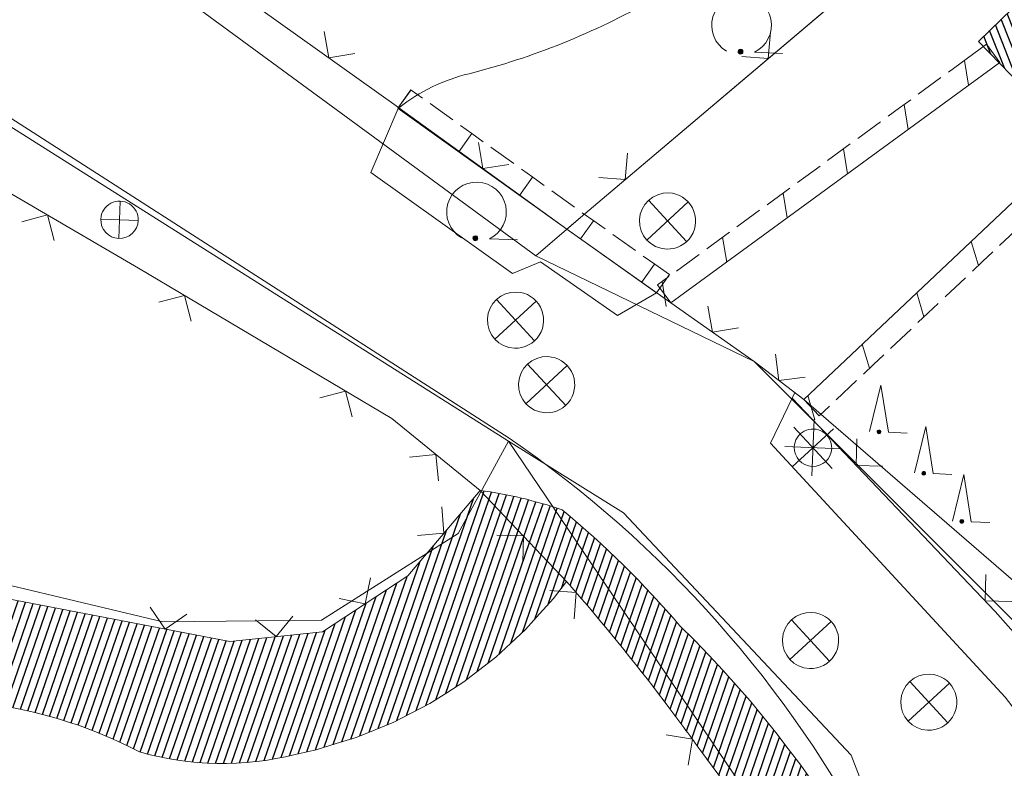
# Model space of a CAD drawing. Header units: metres. Extents: x 345144 to 348639, y 5629211 to 5635235.
# Tile 781 of 1056: x 346666 to 346693, y 5630698 to 5630718. Entities that reach past the tile are written whole.
import ezdxf

# ---------------------------------------------------------------- set-up
doc = ezdxf.new("R2010")
doc.units = ezdxf.units.M
doc.header["$MEASUREMENT"] = 0
for name, color, linetype in [('028 Geländeform', 7, 'Continuous'), ('065-066 Ver_Entsorgung', 7, 'Continuous'), ('081-083 Topographie', 7, 'Continuous'), ('AX Flurstück', 7, 'Continuous'), ('AX Gebäude', 7, 'Continuous'), ('Definitionslinie', 7, 'Continuous')]:
    doc.layers.add(name, color=color, linetype=linetype)
pattern_1 = [(250.9552151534, (0, 0), (0.1890527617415, -0.065261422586), [])]

# ---------------------------------------------------------------- blocks, each defined once
blk = doc.blocks.new('alk_3504_nrw')
at = {"color": 134, "lineweight": 5, "true_color": 0x00b2b2, "flags": 128}
for points in [[(-0.729333, -0.684), (-0.707333, -0.707333), (0.707333, 0.707333)], [(-0.707333, 0.707333), (0.707333, -0.707333)]]:
    blk.add_lwpolyline(points, dxfattribs=at)
at = {"color": 134, "lineweight": 5, "true_color": 0x00b2b2}
for start, end in [(90, -90), (-90, 90)]:
    blk.add_arc((0, 0), 1, start, end, dxfattribs=at)
blk = doc.blocks.new('alk_3456_nrw')
at = {"color": 134, "lineweight": 5, "true_color": 0x00b2b2, "flags": 128}
for points in [[(0, 1), (0, -1)], [(-1, 0), (1, 0)]]:
    blk.add_lwpolyline(points, dxfattribs=at)
at = {"color": 134, "lineweight": 5, "true_color": 0x00b2b2}
for start, end in [(0, 180), (180, 0)]:
    blk.add_arc((0, 0), 1, start, end, dxfattribs=at)
blk = doc.blocks.new('alk_5742_nrw')
at = {"color": 134, "lineweight": 5, "true_color": 0x00b2b2, "flags": 128}
for points in [[(0.707333, -0.707333), (-0.707333, 0.707333)], [(-0.707333, -0.707333), (0.707333, 0.707333)], [(0, -1), (0, 1)], [(1, 0), (-1, 0)]]:
    blk.add_lwpolyline(points, dxfattribs=at)
at = {"color": 134, "lineweight": 5, "true_color": 0x00b2b2}
for start, end in [(0, 180), (180, 0)]:
    blk.add_arc((0, 0), 0.666667, start, end, dxfattribs=at)
blk = doc.blocks.new('alk_7100_nrwx2')
at = {"true_color": 0x2e2e2e}
h = blk.add_hatch(color=250, dxfattribs=at)
edge = h.paths.add_edge_path(flags=0)
edge.add_arc((0.024073, -0.597267), 0.057254, 180, 360, ccw=False)
edge.add_arc((0.024073, -0.597267), 0.057255, 0, 180, ccw=False)
at = {"color": 250, "lineweight": 5, "true_color": 0x2e2e2e, "flags": 128}
blk.add_lwpolyline([(0.349382, -0.597267), (1, -0.597267)], dxfattribs=at)
at = {"color": 250, "lineweight": 5, "true_color": 0x2e2e2e}
for centre, radius, start, end in [((0.024073, 0.012362), 0.690995, -61.9148169, -118.0851831), ((0.024073, -0.597267), 0.057255, 0, 180), ((0.024073, -0.597267), 0.057254, 180, 0)]:
    blk.add_arc(centre, radius, start, end, dxfattribs=at)
blk = doc.blocks.new('alk_7200_nrwx2')
at = {"true_color": 0x2e2e2e}
h = blk.add_hatch(color=250, dxfattribs=at)
edge = h.paths.add_edge_path(flags=0)
edge.add_arc((-0.020544, -0.388118), 0.055525, 180, 360, ccw=False)
edge.add_arc((-0.020544, -0.388118), 0.055525, 0, 180, ccw=False)
at = {"color": 250, "lineweight": 5, "true_color": 0x2e2e2e, "flags": 128}
blk.add_lwpolyline([(-0.298168, -0.388118), (-0.020544, 1), (0.257079, -0.388118), (0.812326, -0.388118)], dxfattribs=at)
blk.add_lwpolyline([(-0.298168, -0.388118), (-0.020544, 1), (0.257079, -0.388118), (0.812326, -0.388118)], dxfattribs=at)
at = {"color": 250, "lineweight": 5, "true_color": 0x2e2e2e}
for start, end in [(0, 180), (180, 0)]:
    blk.add_arc((-0.020544, -0.388118), 0.055525, start, end, dxfattribs=at)

msp = doc.modelspace()

# ---------------------------------------------------------------- hatches: boundary and pattern name
at = {"layer": '028 Geländeform', "true_color": 0xb27500}
h = msp.add_hatch(dxfattribs=at)
h.set_pattern_fill('_USER', color=44, scale=0.2, angle=250.9552152, style=0, pattern_type=0)
h.set_pattern_definition(pattern_1)
edge = h.paths.add_edge_path(flags=0)
edge.add_line((346639.107, 5630688.596), (346638.123, 5630689.679))
edge.add_line((346638.123, 5630689.679), (346638.123, 5630689.679))
edge.add_line((346638.123, 5630689.679), (346636.878, 5630691.006))
edge.add_line((346636.878, 5630691.006), (346636.878, 5630691.006))
edge.add_line((346636.878, 5630691.006), (346647.834, 5630698.037))
edge.add_arc((346646.526, 5630708.182), 10.228973, 277.3466449, 277.4932272)
edge.add_arc((346646.526, 5630708.182), 10.229356, 277.4932272, 277.6857)
edge.add_arc((346646.526, 5630708.182), 10.22889, 277.6857, 277.928893)
edge.add_arc((346646.526, 5630708.182), 10.228787, 277.928893, 278.115843)
edge.add_arc((346646.526, 5630708.182), 10.228441, 278.115843, 278.4953112)
edge.add_arc((346646.526, 5630708.182), 10.228225, 278.4953112, 278.8637094)
edge.add_arc((346646.526, 5630708.182), 10.228148, 278.8637094, 279.0727991)
edge.add_arc((346646.526, 5630708.182), 10.228977, 279.0727991, 279.6124265)
edge.add_arc((346646.526, 5630708.182), 10.228611, 279.6124265, 279.7883076)
edge.add_arc((346646.526, 5630708.182), 10.228906, 279.7883076, 280.3113593)
edge.add_arc((346646.526, 5630708.182), 10.229206, 280.3113593, 280.4827053)
edge.add_arc((346646.526, 5630708.182), 10.228719, 280.4827053, 280.6079562)
edge.add_arc((346646.526, 5630708.182), 10.228812, 280.6079562, 280.7793193)
edge.add_arc((346646.526, 5630708.182), 10.228483, 280.7793193, 280.9902527)
edge.add_arc((346646.526, 5630708.182), 10.228596, 280.9902527, 281.1561305)
edge.add_arc((346646.526, 5630708.182), 10.228278, 281.1561305, 281.24182)
edge.add_arc((346646.526, 5630708.182), 10.228248, 281.24182, 281.4022174)
edge.add_arc((346646.526, 5630708.182), 10.227862, 281.4022174, 281.4637227)
edge.add_arc((346646.526, 5630708.182), 10.229062, 281.4637227, 281.4922835)
edge.add_arc((346646.526, 5630708.182), 10.229077, 281.4922835, 281.5724782)
edge.add_arc((346646.526, 5630708.182), 10.228937, 281.5724782, 281.7328732)
edge.add_arc((346646.526, 5630708.182), 10.228716, 281.7328732, 281.8185558)
edge.add_arc((346646.526, 5630708.182), 10.22884, 281.8185558, 281.9042361)
edge.add_arc((346646.526, 5630708.182), 10.228987, 281.9042361, 282.1338802)
edge.add_arc((346646.526, 5630708.182), 10.228514, 282.1338802, 282.2305056)
edge.add_arc((346646.526, 5630708.182), 10.229169, 282.2305056, 282.374485)
edge.add_arc((346646.526, 5630708.182), 10.228634, 282.374485, 282.4668329)
edge.add_line((346648.734, 5630698.195), (346648.9495, 5630698.24175))
edge.add_line((346648.9495, 5630698.24175), (346649.161766, 5630698.297594))
edge.add_line((346649.161766, 5630698.297594), (346649.374031, 5630698.353438))
edge.add_line((346649.374031, 5630698.353438), (346649.583063, 5630698.418375))
edge.add_line((346649.583063, 5630698.418375), (346649.792094, 5630698.483313))
edge.add_line((346649.792094, 5630698.483313), (346649.997891, 5630698.557344))
edge.add_line((346649.997891, 5630698.557344), (346650.203688, 5630698.631375))
edge.add_line((346650.203688, 5630698.631375), (346650.40625, 5630698.7145))
edge.add_line((346650.40625, 5630698.7145), (346650.608813, 5630698.797625))
edge.add_line((346650.608813, 5630698.797625), (346650.808141, 5630698.889844))
edge.add_line((346650.808141, 5630698.889844), (346651.007469, 5630698.982063))
edge.add_line((346651.007469, 5630698.982063), (346651.203562, 5630699.083375))
edge.add_line((346651.203562, 5630699.083375), (346651.399656, 5630699.184688))
edge.add_line((346651.399656, 5630699.184688), (346651.592516, 5630699.295094))
edge.add_line((346651.592516, 5630699.295094), (346651.785375, 5630699.4055))
edge.add_line((346651.785375, 5630699.4055), (346651.975, 5630699.525))
edge.add_arc((346682.38, 5630646.605), 61.0327, 119.82429392, 119.87936998, ccw=False)
edge.add_arc((346682.38, 5630646.605), 61.032466, 119.75070333, 119.82429392, ccw=False)
edge.add_arc((346682.38, 5630646.605), 61.032532, 119.65859938, 119.75070333, ccw=False)
edge.add_arc((346682.38, 5630646.605), 61.032973, 119.58501002, 119.65859938, ccw=False)
edge.add_arc((346682.38, 5630646.605), 61.033265, 119.44294984, 119.58501002, ccw=False)
edge.add_arc((346682.38, 5630646.605), 61.032635, 119.3097342, 119.44294984, ccw=False)
edge.add_arc((346682.38, 5630646.605), 61.031935, 115.17149396, 119.3097342, ccw=False)
edge.add_line((346656.421, 5630701.842), (346658.409, 5630702.749))
edge.add_line((346658.409, 5630702.749), (346658.409, 5630702.749))
edge.add_line((346658.409, 5630702.749), (346663.529, 5630702.974))
edge.add_line((346663.529, 5630702.974), (346663.529, 5630702.974))
edge.add_line((346663.529, 5630702.974), (346671.901, 5630701.359))
edge.add_line((346671.901, 5630701.359), (346671.901, 5630701.359))
edge.add_line((346671.901, 5630701.359), (346674.379, 5630701.624))
edge.add_line((346674.379, 5630701.624), (346674.379, 5630701.624))
edge.add_line((346674.379, 5630701.624), (346676.65, 5630703.114))
edge.add_line((346676.65, 5630703.114), (346676.65, 5630703.114))
edge.add_line((346676.65, 5630703.114), (346678.581, 5630705.395))
edge.add_line((346678.581, 5630705.395), (346678.581, 5630705.395))
edge.add_line((346678.581, 5630705.395), (346680.893, 5630702.965))
edge.add_line((346680.893, 5630702.965), (346680.893, 5630702.965))
edge.add_line((346680.893, 5630702.965), (346680.54575, 5630702.511))
edge.add_line((346680.54575, 5630702.511), (346680.172125, 5630702.098328))
edge.add_line((346680.172125, 5630702.098328), (346679.7985, 5630701.685656))
edge.add_line((346679.7985, 5630701.685656), (346679.3985, 5630701.314313))
edge.add_line((346679.3985, 5630701.314313), (346678.9985, 5630700.942969))
edge.add_line((346678.9985, 5630700.942969), (346678.572125, 5630700.612953))
edge.add_line((346678.572125, 5630700.612953), (346678.14575, 5630700.282938))
edge.add_line((346678.14575, 5630700.282938), (346677.693, 5630699.99425))
edge.add_line((346677.693, 5630699.99425), (346677.24025, 5630699.705563))
edge.add_line((346677.24025, 5630699.705563), (346676.761125, 5630699.458203))
edge.add_line((346676.761125, 5630699.458203), (346676.282, 5630699.210844))
edge.add_line((346676.282, 5630699.210844), (346675.7765, 5630699.004813))
edge.add_line((346675.7765, 5630699.004813), (346675.271, 5630698.798781))
edge.add_line((346675.271, 5630698.798781), (346674.739125, 5630698.634078))
edge.add_line((346674.739125, 5630698.634078), (346674.20725, 5630698.469375))
edge.add_line((346674.20725, 5630698.469375), (346673.649, 5630698.346))
edge.add_line((346673.649, 5630698.346), (346673.649, 5630698.346))
edge.add_line((346673.649, 5630698.346), (346673.3865, 5630698.281375))
edge.add_line((346673.3865, 5630698.281375), (346673.124297, 5630698.234094))
edge.add_line((346673.124297, 5630698.234094), (346672.862094, 5630698.186813))
edge.add_line((346672.862094, 5630698.186813), (346672.600188, 5630698.156875))
edge.add_line((346672.600188, 5630698.156875), (346672.338281, 5630698.126937))
edge.add_line((346672.338281, 5630698.126937), (346672.076672, 5630698.114344))
edge.add_line((346672.076672, 5630698.114344), (346671.815063, 5630698.10175))
edge.add_line((346671.815063, 5630698.10175), (346671.55375, 5630698.1065))
edge.add_line((346671.55375, 5630698.1065), (346671.292438, 5630698.11125))
edge.add_line((346671.292438, 5630698.11125), (346671.031422, 5630698.133344))
edge.add_line((346671.031422, 5630698.133344), (346670.770406, 5630698.155438))
edge.add_line((346670.770406, 5630698.155438), (346670.509687, 5630698.194875))
edge.add_line((346670.509687, 5630698.194875), (346670.248969, 5630698.234313))
edge.add_line((346670.248969, 5630698.234313), (346669.988547, 5630698.291094))
edge.add_line((346669.988547, 5630698.291094), (346669.728125, 5630698.347875))
edge.add_line((346669.728125, 5630698.347875), (346669.468, 5630698.422))
edge.add_line((346669.468, 5630698.422), (346669.468, 5630698.422))
edge.add_line((346669.468, 5630698.422), (346669.243625, 5630698.538875))
edge.add_line((346669.243625, 5630698.538875), (346669.016031, 5630698.645984))
edge.add_line((346669.016031, 5630698.645984), (346668.788438, 5630698.753094))
edge.add_line((346668.788438, 5630698.753094), (346668.557625, 5630698.850438))
edge.add_line((346668.557625, 5630698.850438), (346668.326813, 5630698.947781))
edge.add_line((346668.326813, 5630698.947781), (346668.092781, 5630699.035359))
edge.add_line((346668.092781, 5630699.035359), (346667.85875, 5630699.122938))
edge.add_line((346667.85875, 5630699.122938), (346667.6215, 5630699.20075))
edge.add_line((346667.6215, 5630699.20075), (346667.38425, 5630699.278562))
edge.add_line((346667.38425, 5630699.278562), (346667.143781, 5630699.346609))
edge.add_line((346667.143781, 5630699.346609), (346666.903313, 5630699.414656))
edge.add_line((346666.903313, 5630699.414656), (346666.659625, 5630699.472938))
edge.add_line((346666.659625, 5630699.472938), (346666.415937, 5630699.531219))
edge.add_line((346666.415937, 5630699.531219), (346666.169031, 5630699.579734))
edge.add_line((346666.169031, 5630699.579734), (346665.922125, 5630699.62825))
edge.add_line((346665.922125, 5630699.62825), (346665.672, 5630699.667))
edge.add_line((346665.672, 5630699.667), (346665.672, 5630699.667))
edge.add_line((346665.672, 5630699.667), (346665.345, 5630699.753875))
edge.add_line((346665.345, 5630699.753875), (346665.019672, 5630699.814016))
edge.add_line((346665.019672, 5630699.814016), (346664.694344, 5630699.874156))
edge.add_line((346664.694344, 5630699.874156), (346664.370688, 5630699.907563))
edge.add_line((346664.370688, 5630699.907563), (346664.047031, 5630699.940969))
edge.add_line((346664.047031, 5630699.940969), (346663.725047, 5630699.947641))
edge.add_line((346663.725047, 5630699.947641), (346663.403063, 5630699.954313))
edge.add_line((346663.403063, 5630699.954313), (346663.08275, 5630699.93425))
edge.add_line((346663.08275, 5630699.93425), (346662.762438, 5630699.914188))
edge.add_line((346662.762438, 5630699.914188), (346662.443797, 5630699.867391))
edge.add_line((346662.443797, 5630699.867391), (346662.125156, 5630699.820594))
edge.add_line((346662.125156, 5630699.820594), (346661.808188, 5630699.747063))
edge.add_line((346661.808188, 5630699.747063), (346661.491219, 5630699.673531))
edge.add_line((346661.491219, 5630699.673531), (346661.175922, 5630699.573266))
edge.add_line((346661.175922, 5630699.573266), (346660.860625, 5630699.473))
edge.add_line((346660.860625, 5630699.473), (346660.547, 5630699.346))
edge.add_line((346660.547, 5630699.346), (346660.547, 5630699.346))
edge.add_line((346660.547, 5630699.346), (346660.27625, 5630699.28325))
edge.add_line((346660.27625, 5630699.28325), (346660.007391, 5630699.21475))
edge.add_line((346660.007391, 5630699.21475), (346659.738531, 5630699.14625))
edge.add_line((346659.738531, 5630699.14625), (346659.471563, 5630699.072))
edge.add_line((346659.471563, 5630699.072), (346659.204594, 5630698.99775))
edge.add_line((346659.204594, 5630698.99775), (346658.939516, 5630698.91775))
edge.add_line((346658.939516, 5630698.91775), (346658.674438, 5630698.83775))
edge.add_line((346658.674438, 5630698.83775), (346658.41125, 5630698.752))
edge.add_line((346658.41125, 5630698.752), (346658.148063, 5630698.66625))
edge.add_line((346658.148063, 5630698.66625), (346657.886766, 5630698.57475))
edge.add_line((346657.886766, 5630698.57475), (346657.625469, 5630698.48325))
edge.add_line((346657.625469, 5630698.48325), (346657.366063, 5630698.386))
edge.add_line((346657.366063, 5630698.386), (346657.106656, 5630698.28875))
edge.add_line((346657.106656, 5630698.28875), (346656.849141, 5630698.18575))
edge.add_line((346656.849141, 5630698.18575), (346656.591625, 5630698.08275))
edge.add_line((346656.591625, 5630698.08275), (346656.336, 5630697.974))
edge.add_line((346656.336, 5630697.974), (346656.336, 5630697.974))
edge.add_line((346656.336, 5630697.974), (346656.17125, 5630697.929375))
edge.add_line((346656.17125, 5630697.929375), (346656.011922, 5630697.875328))
edge.add_line((346656.011922, 5630697.875328), (346655.852594, 5630697.821281))
edge.add_line((346655.852594, 5630697.821281), (346655.698688, 5630697.757813))
edge.add_line((346655.698688, 5630697.757813), (346655.544781, 5630697.694344))
edge.add_line((346655.544781, 5630697.694344), (346655.396297, 5630697.621453))
edge.add_line((346655.396297, 5630697.621453), (346655.247813, 5630697.548563))
edge.add_line((346655.247813, 5630697.548563), (346655.10475, 5630697.46625))
edge.add_line((346655.10475, 5630697.46625), (346654.961688, 5630697.383938))
edge.add_line((346654.961688, 5630697.383938), (346654.824047, 5630697.292203))
edge.add_line((346654.824047, 5630697.292203), (346654.686406, 5630697.200469))
edge.add_line((346654.686406, 5630697.200469), (346654.554188, 5630697.099313))
edge.add_line((346654.554188, 5630697.099313), (346654.421969, 5630696.998156))
edge.add_line((346654.421969, 5630696.998156), (346654.295172, 5630696.887578))
edge.add_line((346654.295172, 5630696.887578), (346654.168375, 5630696.777))
edge.add_line((346654.168375, 5630696.777), (346654.047, 5630696.657))
edge.add_line((346654.047, 5630696.657), (346654.047, 5630696.657))
edge.add_line((346654.047, 5630696.657), (346653.928875, 5630696.54175))
edge.add_line((346653.928875, 5630696.54175), (346653.809547, 5630696.427813))
edge.add_line((346653.809547, 5630696.427813), (346653.690219, 5630696.313875))
edge.add_line((346653.690219, 5630696.313875), (346653.569688, 5630696.20125))
edge.add_line((346653.569688, 5630696.20125), (346653.449156, 5630696.088625))
edge.add_line((346653.449156, 5630696.088625), (346653.327422, 5630695.977313))
edge.add_line((346653.327422, 5630695.977313), (346653.205687, 5630695.866))
edge.add_line((346653.205687, 5630695.866), (346653.08275, 5630695.756))
edge.add_line((346653.08275, 5630695.756), (346652.959813, 5630695.646))
edge.add_line((346652.959813, 5630695.646), (346652.835672, 5630695.537313))
edge.add_line((346652.835672, 5630695.537313), (346652.711531, 5630695.428625))
edge.add_line((346652.711531, 5630695.428625), (346652.586188, 5630695.32125))
edge.add_line((346652.586188, 5630695.32125), (346652.460844, 5630695.213875))
edge.add_line((346652.460844, 5630695.213875), (346652.334297, 5630695.107813))
edge.add_line((346652.334297, 5630695.107813), (346652.20775, 5630695.00175))
edge.add_line((346652.20775, 5630695.00175), (346652.08, 5630694.897))
edge.add_line((346652.08, 5630694.897), (346652.08, 5630694.897))
edge.add_line((346652.08, 5630694.897), (346651.88275, 5630694.73725))
edge.add_line((346651.88275, 5630694.73725), (346651.685406, 5630694.577594))
edge.add_line((346651.685406, 5630694.577594), (346651.488063, 5630694.417938))
edge.add_line((346651.488063, 5630694.417938), (346651.290625, 5630694.258375))
edge.add_line((346651.290625, 5630694.258375), (346651.093188, 5630694.098813))
edge.add_line((346651.093188, 5630694.098813), (346650.895656, 5630693.939344))
edge.add_line((346650.895656, 5630693.939344), (346650.698125, 5630693.779875))
edge.add_line((346650.698125, 5630693.779875), (346650.5005, 5630693.6205))
edge.add_line((346650.5005, 5630693.6205), (346650.302875, 5630693.461125))
edge.add_line((346650.302875, 5630693.461125), (346650.105156, 5630693.301844))
edge.add_line((346650.105156, 5630693.301844), (346649.907437, 5630693.142563))
edge.add_line((346649.907437, 5630693.142563), (346649.709625, 5630692.983375))
edge.add_line((346649.709625, 5630692.983375), (346649.511813, 5630692.824188))
edge.add_line((346649.511813, 5630692.824188), (346649.313906, 5630692.665094))
edge.add_line((346649.313906, 5630692.665094), (346649.116, 5630692.506))
edge.add_line((346649.116, 5630692.506), (346648.918, 5630692.347))
edge.add_line((346648.918, 5630692.347), (346648.918, 5630692.347))
edge.add_line((346648.918, 5630692.347), (346648.6305, 5630692.143125))
edge.add_line((346648.6305, 5630692.143125), (346648.3385, 5630691.947297))
edge.add_line((346648.3385, 5630691.947297), (346648.0465, 5630691.751469))
edge.add_line((346648.0465, 5630691.751469), (346647.75, 5630691.563688))
edge.add_line((346647.75, 5630691.563688), (346647.4535, 5630691.375906))
edge.add_line((346647.4535, 5630691.375906), (346647.1525, 5630691.196172))
edge.add_line((346647.1525, 5630691.196172), (346646.8515, 5630691.016438))
edge.add_line((346646.8515, 5630691.016438), (346646.546, 5630690.84475))
edge.add_line((346646.546, 5630690.84475), (346646.2405, 5630690.673063))
edge.add_line((346646.2405, 5630690.673063), (346645.9305, 5630690.509422))
edge.add_line((346645.9305, 5630690.509422), (346645.6205, 5630690.345781))
edge.add_line((346645.6205, 5630690.345781), (346645.306, 5630690.190188))
edge.add_line((346645.306, 5630690.190188), (346644.9915, 5630690.034594))
edge.add_line((346644.9915, 5630690.034594), (346644.6725, 5630689.887047))
edge.add_line((346644.6725, 5630689.887047), (346644.3535, 5630689.7395))
edge.add_line((346644.3535, 5630689.7395), (346644.03, 5630689.6))
edge.add_line((346644.03, 5630689.6), (346644.03, 5630689.6))
edge.add_line((346644.03, 5630689.6), (346643.74175, 5630689.442375))
edge.add_line((346643.74175, 5630689.442375), (346643.448641, 5630689.308469))
edge.add_line((346643.448641, 5630689.308469), (346643.155531, 5630689.174563))
edge.add_line((346643.155531, 5630689.174563), (346642.857563, 5630689.064375))
edge.add_line((346642.857563, 5630689.064375), (346642.559594, 5630688.954187))
edge.add_line((346642.559594, 5630688.954187), (346642.256766, 5630688.867719))
edge.add_line((346642.256766, 5630688.867719), (346641.953938, 5630688.78125))
edge.add_line((346641.953938, 5630688.78125), (346641.64625, 5630688.7185))
edge.add_line((346641.64625, 5630688.7185), (346641.338562, 5630688.65575))
edge.add_line((346641.338562, 5630688.65575), (346641.026016, 5630688.616719))
edge.add_line((346641.026016, 5630688.616719), (346640.713469, 5630688.577688))
edge.add_line((346640.713469, 5630688.577688), (346640.396062, 5630688.562375))
edge.add_line((346640.396062, 5630688.562375), (346640.078656, 5630688.547062))
edge.add_line((346640.078656, 5630688.547062), (346639.756391, 5630688.555469))
edge.add_line((346639.756391, 5630688.555469), (346639.434125, 5630688.563875))
edge.add_line((346639.434125, 5630688.563875), (346639.107, 5630688.596))
h = msp.add_hatch(dxfattribs=at)
h.set_pattern_fill('_USER', color=44, scale=0.2, angle=250.9552152, style=0, pattern_type=0)
h.set_pattern_definition(pattern_1)
edge = h.paths.add_edge_path(flags=0)
edge.add_line((346678.581, 5630705.395), (346678.72125, 5630705.376625))
edge.add_line((346678.72125, 5630705.376625), (346678.860656, 5630705.354703))
edge.add_line((346678.860656, 5630705.354703), (346679.000063, 5630705.332781))
edge.add_line((346679.000063, 5630705.332781), (346679.138625, 5630705.307313))
edge.add_line((346679.138625, 5630705.307313), (346679.277188, 5630705.281844))
edge.add_line((346679.277188, 5630705.281844), (346679.414906, 5630705.252828))
edge.add_line((346679.414906, 5630705.252828), (346679.552625, 5630705.223813))
edge.add_line((346679.552625, 5630705.223813), (346679.6895, 5630705.19125))
edge.add_line((346679.6895, 5630705.19125), (346679.826375, 5630705.158688))
edge.add_line((346679.826375, 5630705.158688), (346679.962406, 5630705.122578))
edge.add_line((346679.962406, 5630705.122578), (346680.098437, 5630705.086469))
edge.add_line((346680.098437, 5630705.086469), (346680.233625, 5630705.046813))
edge.add_line((346680.233625, 5630705.046813), (346680.368813, 5630705.007156))
edge.add_line((346680.368813, 5630705.007156), (346680.503156, 5630704.963953))
edge.add_line((346680.503156, 5630704.963953), (346680.6375, 5630704.92075))
edge.add_line((346680.6375, 5630704.92075), (346680.771, 5630704.874))
edge.add_line((346680.771, 5630704.874), (346680.771, 5630704.874))
edge.add_line((346680.771, 5630704.874), (346680.9845, 5630704.698125))
edge.add_line((346680.9845, 5630704.698125), (346681.193687, 5630704.517875))
edge.add_line((346681.193687, 5630704.517875), (346681.402875, 5630704.337625))
edge.add_line((346681.402875, 5630704.337625), (346681.60775, 5630704.153))
edge.add_line((346681.60775, 5630704.153), (346681.812625, 5630703.968375))
edge.add_line((346681.812625, 5630703.968375), (346682.013188, 5630703.779375))
edge.add_line((346682.013188, 5630703.779375), (346682.21375, 5630703.590375))
edge.add_line((346682.21375, 5630703.590375), (346682.41, 5630703.397))
edge.add_line((346682.41, 5630703.397), (346682.60625, 5630703.203625))
edge.add_line((346682.60625, 5630703.203625), (346682.798188, 5630703.005875))
edge.add_line((346682.798188, 5630703.005875), (346682.990125, 5630702.808125))
edge.add_line((346682.990125, 5630702.808125), (346683.17775, 5630702.606))
edge.add_line((346683.17775, 5630702.606), (346683.365375, 5630702.403875))
edge.add_line((346683.365375, 5630702.403875), (346683.548688, 5630702.197375))
edge.add_line((346683.548688, 5630702.197375), (346683.732, 5630701.990875))
edge.add_line((346683.732, 5630701.990875), (346683.911, 5630701.78))
edge.add_line((346683.911, 5630701.78), (346683.911, 5630701.78))
edge.add_line((346683.911, 5630701.78), (346684.30575, 5630701.394125))
edge.add_line((346684.30575, 5630701.394125), (346684.684359, 5630700.996016))
edge.add_line((346684.684359, 5630700.996016), (346685.062969, 5630700.597906))
edge.add_line((346685.062969, 5630700.597906), (346685.425438, 5630700.187563))
edge.add_line((346685.425438, 5630700.187563), (346685.787906, 5630699.777219))
edge.add_line((346685.787906, 5630699.777219), (346686.134234, 5630699.354641))
edge.add_line((346686.134234, 5630699.354641), (346686.480562, 5630698.932063))
edge.add_line((346686.480562, 5630698.932063), (346686.81075, 5630698.49725))
edge.add_line((346686.81075, 5630698.49725), (346687.140938, 5630698.062438))
edge.add_line((346687.140938, 5630698.062438), (346687.454984, 5630697.615391))
edge.add_line((346687.454984, 5630697.615391), (346687.769031, 5630697.168344))
edge.add_line((346687.769031, 5630697.168344), (346688.066938, 5630696.709063))
edge.add_line((346688.066938, 5630696.709063), (346688.364844, 5630696.249781))
edge.add_line((346688.364844, 5630696.249781), (346688.646609, 5630695.778266))
edge.add_line((346688.646609, 5630695.778266), (346688.928375, 5630695.30675))
edge.add_line((346688.928375, 5630695.30675), (346689.194, 5630694.823))
edge.add_line((346689.194, 5630694.823), (346689.194, 5630694.823))
edge.add_line((346689.194, 5630694.823), (346689.3985, 5630694.433375))
edge.add_line((346689.3985, 5630694.433375), (346689.585016, 5630694.037969))
edge.add_line((346689.585016, 5630694.037969), (346689.771531, 5630693.642562))
edge.add_line((346689.771531, 5630693.642562), (346689.940063, 5630693.241375))
edge.add_line((346689.940063, 5630693.241375), (346690.108594, 5630692.840187))
edge.add_line((346690.108594, 5630692.840187), (346690.259141, 5630692.433219))
edge.add_line((346690.259141, 5630692.433219), (346690.409688, 5630692.02625))
edge.add_line((346690.409688, 5630692.02625), (346690.54225, 5630691.6135))
edge.add_line((346690.54225, 5630691.6135), (346690.674813, 5630691.20075))
edge.add_line((346690.674813, 5630691.20075), (346690.789391, 5630690.782219))
edge.add_line((346690.789391, 5630690.782219), (346690.903969, 5630690.363688))
edge.add_line((346690.903969, 5630690.363688), (346691.000563, 5630689.939375))
edge.add_line((346691.000563, 5630689.939375), (346691.097156, 5630689.515063))
edge.add_line((346691.097156, 5630689.515063), (346691.175766, 5630689.084969))
edge.add_line((346691.175766, 5630689.084969), (346691.254375, 5630688.654875))
edge.add_line((346691.254375, 5630688.654875), (346691.315, 5630688.219))
edge.add_line((346691.315, 5630688.219), (346691.315, 5630688.219))
edge.add_line((346691.315, 5630688.219), (346691.352875, 5630687.951625))
edge.add_line((346691.352875, 5630687.951625), (346691.388875, 5630687.684031))
edge.add_line((346691.388875, 5630687.684031), (346691.424875, 5630687.416438))
edge.add_line((346691.424875, 5630687.416438), (346691.459, 5630687.148625))
edge.add_line((346691.459, 5630687.148625), (346691.493125, 5630686.880813))
edge.add_line((346691.493125, 5630686.880813), (346691.525375, 5630686.612781))
edge.add_line((346691.525375, 5630686.612781), (346691.557625, 5630686.34475))
edge.add_line((346691.557625, 5630686.34475), (346691.588, 5630686.0765))
edge.add_line((346691.588, 5630686.0765), (346691.618375, 5630685.80825))
edge.add_line((346691.618375, 5630685.80825), (346691.646875, 5630685.539781))
edge.add_line((346691.646875, 5630685.539781), (346691.675375, 5630685.271312))
edge.add_line((346691.675375, 5630685.271312), (346691.702, 5630685.002625))
edge.add_line((346691.702, 5630685.002625), (346691.728625, 5630684.733938))
edge.add_line((346691.728625, 5630684.733938), (346691.753375, 5630684.465031))
edge.add_line((346691.753375, 5630684.465031), (346691.778125, 5630684.196125))
edge.add_line((346691.778125, 5630684.196125), (346691.801, 5630683.927))
edge.add_line((346691.801, 5630683.927), (346691.801, 5630683.927))
edge.add_line((346691.801, 5630683.927), (346690.862, 5630683.631))
edge.add_line((346690.862, 5630683.631), (346690.862, 5630683.631))
edge.add_line((346690.862, 5630683.631), (346690.424, 5630686.242))
edge.add_line((346690.424, 5630686.242), (346690.424, 5630686.242))
edge.add_line((346690.424, 5630686.242), (346688.411, 5630693.121))
edge.add_line((346688.411, 5630693.121), (346688.411, 5630693.121))
edge.add_line((346688.411, 5630693.121), (346684.475, 5630698.44))
edge.add_arc((346635.807, 5630663.601), 59.85257, 35.59699098, 36.24478011)
edge.add_arc((346635.807, 5630663.601), 59.852562, 36.24478011, 36.93518443)
edge.add_arc((346635.807, 5630663.601), 59.852439, 36.93518443, 40.77770636)
edge.add_arc((346635.807, 5630663.601), 59.852156, 40.77770636, 40.86523915)
edge.add_arc((346635.807, 5630663.601), 59.851857, 40.86523915, 40.97249716)
edge.add_arc((346635.807, 5630663.601), 59.852369, 40.97249716, 41.05930805)
edge.add_arc((346635.807, 5630663.601), 59.851724, 41.05930805, 41.12378773)
edge.add_line((346680.893, 5630702.965), (346678.581, 5630705.395))
at = {"layer": 'AX Gebäude', "true_color": 0x4f4f4f}
h = msp.add_hatch(dxfattribs=at)
h.set_pattern_fill('_USER', color=251, scale=0.2, angle=111.5294118, style=0, pattern_type=0)
h.set_pattern_definition([(111.5294117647, (0, 0), (-0.186045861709, -0.07339575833), [])])
h.paths.add_polyline_path([(346696.98, 5630722.334), (346705.175, 5630713.894), (346702.495, 5630711.292), (346703.968, 5630709.775), (346701.677, 5630707.55), (346700.201, 5630709.069), (346699.183, 5630708.08), (346693.592, 5630713.838), (346694.49, 5630714.71), (346691.888, 5630717.389)], flags=0)

# ---------------------------------------------------------------- linework, layer by layer
at = {"layer": '081-083 Topographie', "color": 7, "linetype": 'Continuous', "lineweight": 5, "flags": 128}
for points in [[(346668.08, 5630722.009), (346671.506, 5630718.961), (346671.506, 5630718.961), (346672.668, 5630718.287), (346672.668, 5630718.287), (346676.404, 5630715.622), (346676.404, 5630715.622), (346676.412, 5630715.616), (346676.412, 5630715.616), (346680.896, 5630712.371), (346680.896, 5630712.371), (346681.266, 5630712.687), (346681.266, 5630712.687), (346695.098, 5630724.402), (346695.098, 5630724.402), (346697.861, 5630726.743), (346697.861, 5630726.743), (346706.222, 5630733.825), (346706.222, 5630733.825), (346710.412, 5630737.006), (346710.412, 5630737.006), (346713.189, 5630739.046)], [(346664.598, 5630714.172), (346669.461, 5630711.332), (346669.461, 5630711.332), (346676.222, 5630707.313), (346676.222, 5630707.313), (346678.581, 5630705.395)], [(346680.896, 5630712.371), (346683.674, 5630710.402)], [(346683.674, 5630710.402), (346685.899, 5630708.837), (346685.899, 5630708.837), (346687.221, 5630707.825)], [(346687.221, 5630707.825), (346693.875, 5630702.071)], [(346656.421, 5630701.842), (346658.409, 5630702.749), (346658.409, 5630702.749), (346663.529, 5630702.974), (346663.529, 5630702.974), (346671.901, 5630701.359), (346671.901, 5630701.359), (346674.379, 5630701.624), (346674.379, 5630701.624), (346676.65, 5630703.114), (346676.65, 5630703.114), (346678.581, 5630705.395)], [(346678.581, 5630705.395), (346680.893, 5630702.965)], [(346684.475, 5630698.44), (346688.411, 5630693.121), (346688.411, 5630693.121), (346690.424, 5630686.242), (346690.424, 5630686.242), (346690.862, 5630683.631)]]:
    msp.add_lwpolyline(points, dxfattribs=at)
at = {"layer": '081-083 Topographie', "color": 7, "linetype": 'Continuous', "lineweight": 5}
for centre, radius, start, end in [((346673.423, 5630735.648), 19.731894, -75.7292392, -60.4103534), ((346679.45, 5630711.738), 4.926289, 103.6554244, 128.0749183), ((346635.807, 5630663.601), 59.852083, 41.05930805, 41.12378773), ((346635.807, 5630663.601), 59.851724, 40.97249716, 41.05930805), ((346635.807, 5630663.601), 59.852369, 40.86523915, 40.97249716), ((346635.807, 5630663.601), 59.851857, 40.77770636, 40.86523915), ((346635.807, 5630663.601), 59.852156, 36.93518443, 40.77770636), ((346635.807, 5630663.601), 59.852439, 36.24478011, 36.93518443), ((346635.807, 5630663.601), 59.852562, 35.59699098, 36.24478011)]:
    msp.add_arc(centre, radius, start, end, dxfattribs=at)
at = {"layer": 'AX Flurstück', "color": 8, "linetype": 'Continuous', "lineweight": 13, "true_color": 0x808080, "flags": 128}
for points in [[(346660.436, 5630726.058), (346680.066, 5630711.661), (346685.898, 5630708.837), (346694.249, 5630700.49), (346697.277, 5630691.714), (346697.773, 5630683.488), (346697.992, 5630668.144), (346692.507, 5630668.842), (346692.728, 5630684.2), (346691.532, 5630690.402), (346688.49, 5630698.328), (346682.41, 5630704.797), (346679.337, 5630706.709), (346660.269, 5630718.766), (346639.25, 5630743.002), (346638.331, 5630746.388), (346633.919, 5630762.656), (346636.017, 5630776.827)], [(346628.992, 5630736.834), (346638.331, 5630746.388), (346639.25, 5630743.002), (346660.269, 5630718.766), (346679.337, 5630706.709), (346677.999, 5630704.25), (346674.347, 5630701.93), (346670.11, 5630701.885), (346663.689, 5630703.414), (346658.459, 5630702.752), (346647.688, 5630698.16), (346639.274, 5630691.442), (346636.212, 5630691.033), (346631.479, 5630696.423), (346628.233, 5630700.661), (346617.557, 5630709.658), (346607.933, 5630717.356), (346608.249, 5630718.536), (346610.488, 5630720.926), (346616.211, 5630725.983), (346617.997, 5630730.049), (346622.666, 5630730.881), (346623.728, 5630734.492), (346628.992, 5630736.834)], [(346681.265, 5630712.687), (346680.066, 5630711.661), (346660.436, 5630726.058), (346659.454, 5630727.331), (346672.994, 5630744.306), (346680.798, 5630737.887), (346686.225, 5630736.833), (346691.13, 5630732.726), (346697.861, 5630726.742), (346681.265, 5630712.687)], [(346706.222, 5630733.825), (346709.963, 5630736.999), (346716.828, 5630730.433), (346723.317, 5630721.613), (346694.249, 5630700.49), (346685.898, 5630708.837), (346680.066, 5630711.661), (346681.265, 5630712.687), (346697.861, 5630726.742), (346706.222, 5630733.825)], [(346663.689, 5630703.414), (346670.11, 5630701.885), (346674.347, 5630701.93), (346677.999, 5630704.25), (346679.337, 5630706.709), (346686.341, 5630696.357), (346689.92, 5630683.575), (346687.952, 5630669.875), (346675.675, 5630653.753), (346656.52, 5630670.192), (346643.905, 5630684.471), (346639.274, 5630691.442), (346647.688, 5630698.16), (346658.459, 5630702.752), (346663.689, 5630703.414)], [(346692.728, 5630684.2), (346692.507, 5630668.842), (346697.992, 5630668.144), (346693.248, 5630661.637), (346684.754, 5630647.53), (346675.675, 5630653.753), (346687.952, 5630669.875), (346689.92, 5630683.575), (346686.341, 5630696.357), (346679.337, 5630706.709), (346682.41, 5630704.797), (346688.49, 5630698.328), (346691.532, 5630690.402), (346692.728, 5630684.2)]]:
    msp.add_lwpolyline(points, dxfattribs=at)
at = {"layer": 'AX Gebäude', "color": 7, "linetype": 'Continuous', "lineweight": 5, "flags": 128}
msp.add_lwpolyline([(346696.98, 5630722.334), (346705.175, 5630713.894), (346702.495, 5630711.292), (346703.968, 5630709.775), (346701.677, 5630707.55), (346700.201, 5630709.069), (346699.183, 5630708.08), (346693.592, 5630713.838), (346694.49, 5630714.71), (346691.888, 5630717.389), (346696.98, 5630722.334)], dxfattribs=at)
at = {"layer": 'Definitionslinie', "color": 7, "linetype": 'Continuous', "lineweight": 5, "flags": 128}
for points in [[(346681.266, 5630712.687), (346695.098, 5630724.402)], [(346672.668, 5630718.287), (346676.404, 5630715.622), (346676.404, 5630715.622), (346676.412, 5630715.616)], [(346674.423, 5630717.649), (346674.54, 5630716.952), (346675.237, 5630717.068)], [(346674.423, 5630717.649), (346674.54, 5630716.952), (346675.237, 5630717.068)], [(346685.57, 5630716.987), (346686.274, 5630716.929), (346686.333, 5630717.633)], [(346685.57, 5630716.987), (346686.274, 5630716.929), (346686.333, 5630717.633)], [(346676.385, 5630715.606), (346676.737, 5630716.092)], [(346676.738, 5630716.091), (346676.385, 5630715.606)], [(346676.738, 5630716.091), (346676.745, 5630716.086), (346677.043, 5630715.872)], [(346676.385, 5630715.606), (346676.394, 5630715.6), (346680.896, 5630712.371), (346680.896, 5630712.371), (346683.289, 5630710.67)], [(346676.412, 5630715.616), (346680.896, 5630712.371)], [(346677.246, 5630715.726), (346677.855, 5630715.289)], [(346678.059, 5630715.144), (346678.363, 5630714.925)], [(346678.01, 5630714.44), (346678.36, 5630714.928)], [(346678.363, 5630714.925), (346678.667, 5630714.707)], [(346678.542, 5630714.692), (346678.654, 5630713.994), (346679.352, 5630714.105)], [(346678.542, 5630714.692), (346678.654, 5630713.994), (346679.352, 5630714.105)], [(346678.871, 5630714.561), (346679.48, 5630714.124)], [(346681.754, 5630713.756), (346682.459, 5630713.697), (346682.517, 5630714.402)], [(346681.754, 5630713.756), (346682.459, 5630713.697), (346682.517, 5630714.402)], [(346664.598, 5630714.172), (346669.461, 5630711.332)], [(346679.683, 5630713.979), (346679.988, 5630713.76)], [(346679.635, 5630713.275), (346679.985, 5630713.764)], [(346679.988, 5630713.76), (346680.293, 5630713.542)], [(346680.496, 5630713.396), (346681.105, 5630712.959)], [(346667.209, 5630712.068), (346667.03, 5630712.752), (346666.346, 5630712.572)], [(346667.209, 5630712.068), (346667.03, 5630712.752), (346666.346, 5630712.572)], [(346680.896, 5630712.371), (346681.266, 5630712.687)], [(346681.308, 5630712.813), (346681.615, 5630712.597)], [(346680.896, 5630712.371), (346683.674, 5630710.402)], [(346681.262, 5630712.111), (346681.61, 5630712.599)], [(346681.615, 5630712.597), (346681.92, 5630712.379)], [(346682.123, 5630712.235), (346682.735, 5630711.8)], [(346682.938, 5630711.655), (346683.245, 5630711.438)], [(346669.461, 5630711.332), (346676.222, 5630707.313)], [(346682.892, 5630710.953), (346683.24, 5630711.441)], [(346683.245, 5630711.438), (346683.636, 5630711.16)], [(346683.636, 5630711.16), (346683.289, 5630710.67)], [(346670.867, 5630709.915), (346670.693, 5630710.6), (346670.007, 5630710.426)], [(346670.867, 5630709.915), (346670.693, 5630710.6), (346670.007, 5630710.426)], [(346683.674, 5630710.402), (346685.899, 5630708.837)], [(346684.665, 5630710.316), (346684.787, 5630709.62), (346685.483, 5630709.741)], [(346684.665, 5630710.316), (346684.787, 5630709.62), (346685.483, 5630709.741)], [(346686.467, 5630709.032), (346686.56, 5630708.331), (346687.261, 5630708.424)], [(346686.467, 5630709.032), (346686.56, 5630708.331), (346687.261, 5630708.424)], [(346685.899, 5630708.837), (346687.221, 5630707.825)], [(346675.165, 5630707.36), (346674.99, 5630708.045), (346674.305, 5630707.871)], [(346675.165, 5630707.36), (346674.99, 5630708.045), (346674.305, 5630707.871)], [(346686.909, 5630707.861), (346692.336, 5630702.161), (346693.722, 5630700.594)], [(346687.221, 5630707.825), (346693.875, 5630702.071)], [(346676.222, 5630707.313), (346678.581, 5630705.395)], [(346688.638, 5630706.771), (346688.62, 5630706.064), (346689.327, 5630706.046)], [(346677.474, 5630705.651), (346677.402, 5630706.354), (346676.698, 5630706.281)], [(346677.474, 5630705.651), (346677.402, 5630706.354), (346676.698, 5630706.281)], [(346676.65, 5630703.114), (346678.581, 5630705.395)], [(346678.581, 5630705.395), (346680.893, 5630702.965)], [(346676.911, 5630704.196), (346677.616, 5630704.255), (346677.557, 5630704.959)], [(346676.911, 5630704.196), (346677.616, 5630704.255), (346677.557, 5630704.959)], [(346679.719, 5630703.473), (346679.737, 5630704.18), (346679.03, 5630704.198)], [(346679.719, 5630703.473), (346679.737, 5630704.18), (346679.03, 5630704.198)], [(346663.529, 5630702.974), (346671.901, 5630701.359)], [(346674.379, 5630701.624), (346676.65, 5630703.114)], [(346674.822, 5630702.513), (346675.515, 5630702.369), (346675.658, 5630703.061)], [(346674.822, 5630702.513), (346675.515, 5630702.369), (346675.658, 5630703.061)], [(346692.085, 5630703.15), (346692.067, 5630702.444), (346692.774, 5630702.426)], [(346681.094, 5630701.968), (346681.146, 5630702.673), (346680.441, 5630702.725)], [(346681.094, 5630701.968), (346681.146, 5630702.673), (346680.441, 5630702.725)], [(346669.773, 5630702.279), (346670.17, 5630701.693), (346670.755, 5630702.089)], [(346669.773, 5630702.279), (346670.17, 5630701.693), (346670.755, 5630702.089)], [(346672.59, 5630701.936), (346673.14, 5630701.492), (346673.584, 5630702.042)], [(346672.59, 5630701.936), (346673.14, 5630701.492), (346673.584, 5630702.042)], [(346671.901, 5630701.359), (346674.379, 5630701.624)], [(346684.138, 5630698.055), (346684.249, 5630698.754), (346683.551, 5630698.865)], [(346684.138, 5630698.055), (346684.249, 5630698.754), (346683.551, 5630698.865)], [(346684.475, 5630698.44), (346688.411, 5630693.121)]]:
    msp.add_lwpolyline(points, dxfattribs=at)
at = {"layer": 'Definitionslinie', "color": 44, "linetype": 'Continuous', "lineweight": 5, "true_color": 0xb27500, "flags": 128}
for points in [[(346691.39, 5630716.791), (346692.099, 5630717.31)], [(346691.39, 5630716.791), (346692.099, 5630717.31)], [(346692.099, 5630717.31), (346692.453, 5630716.826)], [(346692.099, 5630717.31), (346692.453, 5630716.826)], [(346691.621, 5630716.217), (346691.513, 5630716.881)], [(346691.621, 5630716.217), (346691.513, 5630716.881)], [(346683.674, 5630710.402), (346692.453, 5630716.826)], [(346691.088, 5630716.57), (346691.39, 5630716.791)], [(346691.088, 5630716.57), (346691.39, 5630716.791)], [(346690.281, 5630715.979), (346690.886, 5630716.422)], [(346690.281, 5630715.979), (346690.886, 5630716.422)], [(346689.776, 5630715.61), (346690.079, 5630715.832)], [(346689.776, 5630715.61), (346690.079, 5630715.832)], [(346689.473, 5630715.389), (346689.776, 5630715.61)], [(346689.473, 5630715.389), (346689.776, 5630715.61)], [(346690.007, 5630715.036), (346689.899, 5630715.7)], [(346690.007, 5630715.036), (346689.899, 5630715.7)], [(346688.666, 5630714.798), (346689.272, 5630715.241)], [(346688.666, 5630714.798), (346689.272, 5630715.241)], [(346688.162, 5630714.429), (346688.465, 5630714.651)], [(346688.162, 5630714.429), (346688.465, 5630714.651)], [(346688.393, 5630713.855), (346688.285, 5630714.519)], [(346688.393, 5630713.855), (346688.285, 5630714.519)], [(346687.859, 5630714.208), (346688.162, 5630714.429)], [(346687.859, 5630714.208), (346688.162, 5630714.429)], [(346687.052, 5630713.617), (346687.658, 5630714.06)], [(346687.052, 5630713.617), (346687.658, 5630714.06)], [(346687.221, 5630707.825), (346693.594, 5630713.84)], [(346686.548, 5630713.248), (346686.851, 5630713.47)], [(346686.548, 5630713.248), (346686.851, 5630713.47)], [(346686.245, 5630713.027), (346686.548, 5630713.248)], [(346686.245, 5630713.027), (346686.548, 5630713.248)], [(346686.779, 5630712.674), (346686.671, 5630713.338)], [(346686.779, 5630712.674), (346686.671, 5630713.338)], [(346685.438, 5630712.436), (346686.044, 5630712.879)], [(346685.438, 5630712.436), (346686.044, 5630712.879)], [(346692.451, 5630711.936), (346692.996, 5630712.451)], [(346692.451, 5630711.936), (346692.996, 5630712.451)], [(346684.934, 5630712.067), (346685.237, 5630712.289)], [(346684.934, 5630712.067), (346685.237, 5630712.289)], [(346685.165, 5630711.493), (346685.057, 5630712.157)], [(346685.165, 5630711.493), (346685.057, 5630712.157)], [(346684.631, 5630711.846), (346684.934, 5630712.067)], [(346684.631, 5630711.846), (346684.934, 5630712.067)], [(346691.885, 5630711.402), (346691.695, 5630712.048)], [(346691.885, 5630711.402), (346691.695, 5630712.048)], [(346683.824, 5630711.255), (346684.43, 5630711.698)], [(346683.824, 5630711.255), (346684.43, 5630711.698)], [(346691.996, 5630711.507), (346692.269, 5630711.765)], [(346691.996, 5630711.507), (346692.269, 5630711.765)], [(346691.724, 5630711.25), (346691.996, 5630711.507)], [(346691.724, 5630711.25), (346691.996, 5630711.507)], [(346683.32, 5630710.886), (346683.623, 5630711.107)], [(346683.32, 5630710.886), (346683.623, 5630711.107)], [(346690.996, 5630710.564), (346691.542, 5630711.078)], [(346690.996, 5630710.564), (346691.542, 5630711.078)], [(346683.32, 5630710.886), (346683.674, 5630710.402)], [(346683.32, 5630710.886), (346683.674, 5630710.402)], [(346683.551, 5630710.312), (346683.443, 5630710.976)], [(346683.551, 5630710.312), (346683.443, 5630710.976)], [(346690.431, 5630710.03), (346690.241, 5630710.676)], [(346690.431, 5630710.03), (346690.241, 5630710.676)], [(346690.542, 5630710.135), (346690.815, 5630710.392)], [(346690.542, 5630710.135), (346690.815, 5630710.392)], [(346690.269, 5630709.877), (346690.542, 5630710.135)], [(346690.269, 5630709.877), (346690.542, 5630710.135)], [(346689.542, 5630709.191), (346690.087, 5630709.706)], [(346689.542, 5630709.191), (346690.087, 5630709.706)], [(346688.976, 5630708.657), (346688.786, 5630709.303)], [(346688.976, 5630708.657), (346688.786, 5630709.303)], [(346689.087, 5630708.762), (346689.36, 5630709.019)], [(346689.087, 5630708.762), (346689.36, 5630709.019)], [(346688.815, 5630708.504), (346689.087, 5630708.762)], [(346688.815, 5630708.504), (346689.087, 5630708.762)], [(346688.088, 5630707.818), (346688.633, 5630708.333)], [(346688.088, 5630707.818), (346688.633, 5630708.333)], [(346687.522, 5630707.284), (346687.332, 5630707.93)], [(346687.522, 5630707.284), (346687.332, 5630707.93)], [(346687.633, 5630707.389), (346687.221, 5630707.825)], [(346687.633, 5630707.389), (346687.221, 5630707.825)], [(346687.633, 5630707.389), (346687.906, 5630707.646)], [(346687.633, 5630707.389), (346687.906, 5630707.646)], [(346676.65, 5630703.114), (346678.581, 5630705.395)], [(346678.581, 5630705.395), (346678.72125, 5630705.376625), (346678.860656, 5630705.354703), (346679.000063, 5630705.332781), (346679.138625, 5630705.307313), (346679.277188, 5630705.281844), (346679.414906, 5630705.252828), (346679.552625, 5630705.223813), (346679.6895, 5630705.19125), (346679.826375, 5630705.158688), (346679.962406, 5630705.122578), (346680.098437, 5630705.086469), (346680.233625, 5630705.046813), (346680.368813, 5630705.007156), (346680.503156, 5630704.963953), (346680.6375, 5630704.92075), (346680.771, 5630704.874)], [(346678.581, 5630705.395), (346680.893, 5630702.965)], [(346678.581, 5630705.395), (346680.893, 5630702.965)], [(346680.771, 5630704.874), (346680.9845, 5630704.698125), (346681.193687, 5630704.517875), (346681.402875, 5630704.337625), (346681.60775, 5630704.153), (346681.812625, 5630703.968375), (346682.013188, 5630703.779375), (346682.21375, 5630703.590375), (346682.41, 5630703.397), (346682.60625, 5630703.203625), (346682.798188, 5630703.005875), (346682.990125, 5630702.808125), (346683.17775, 5630702.606), (346683.365375, 5630702.403875), (346683.548688, 5630702.197375), (346683.732, 5630701.990875), (346683.911, 5630701.78)], [(346663.529, 5630702.974), (346671.901, 5630701.359)], [(346673.649, 5630698.346), (346674.20725, 5630698.469375), (346674.739125, 5630698.634078), (346675.271, 5630698.798781), (346675.7765, 5630699.004813), (346676.282, 5630699.210844), (346676.761125, 5630699.458203), (346677.24025, 5630699.705563), (346677.693, 5630699.99425), (346678.14575, 5630700.282938), (346678.572125, 5630700.612953), (346678.9985, 5630700.942969), (346679.3985, 5630701.314313), (346679.7985, 5630701.685656), (346680.172125, 5630702.098328), (346680.54575, 5630702.511), (346680.893, 5630702.965)], [(346674.379, 5630701.624), (346676.65, 5630703.114)], [(346671.901, 5630701.359), (346674.379, 5630701.624)], [(346683.911, 5630701.78), (346684.30575, 5630701.394125), (346684.684359, 5630700.996016), (346685.062969, 5630700.597906), (346685.425438, 5630700.187563), (346685.787906, 5630699.777219), (346686.134234, 5630699.354641), (346686.480562, 5630698.932063), (346686.81075, 5630698.49725), (346687.140938, 5630698.062438), (346687.454984, 5630697.615391), (346687.769031, 5630697.168344), (346688.066938, 5630696.709063), (346688.364844, 5630696.249781), (346688.646609, 5630695.778266), (346688.928375, 5630695.30675), (346689.194, 5630694.823)], [(346665.672, 5630699.667), (346665.922125, 5630699.62825), (346666.169031, 5630699.579734), (346666.415937, 5630699.531219), (346666.659625, 5630699.472938), (346666.903313, 5630699.414656), (346667.143781, 5630699.346609), (346667.38425, 5630699.278562), (346667.6215, 5630699.20075), (346667.85875, 5630699.122938), (346668.092781, 5630699.035359), (346668.326813, 5630698.947781), (346668.557625, 5630698.850438), (346668.788438, 5630698.753094), (346669.016031, 5630698.645984), (346669.243625, 5630698.538875), (346669.468, 5630698.422)], [(346684.475, 5630698.44), (346688.411, 5630693.121)], [(346669.468, 5630698.422), (346669.728125, 5630698.347875), (346669.988547, 5630698.291094), (346670.248969, 5630698.234313), (346670.509687, 5630698.194875), (346670.770406, 5630698.155438), (346671.031422, 5630698.133344), (346671.292438, 5630698.11125), (346671.55375, 5630698.1065), (346671.815063, 5630698.10175), (346672.076672, 5630698.114344), (346672.338281, 5630698.126937), (346672.600188, 5630698.156875), (346672.862094, 5630698.186813), (346673.124297, 5630698.234094), (346673.3865, 5630698.281375), (346673.649, 5630698.346)]]:
    msp.add_lwpolyline(points, dxfattribs=at)
at = {"layer": 'Definitionslinie', "color": 219, "linetype": 'Continuous', "lineweight": 5, "true_color": 0x5c3d57, "flags": 128}
for points in [[(346683.289, 5630710.67), (346682.254, 5630710.069), (346680.191, 5630711.505), (346679.446, 5630711.19), (346675.661, 5630713.89), (346676.394, 5630715.6), (346676.404, 5630715.622), (346676.404, 5630715.622), (346676.405, 5630715.625)], [(346663.812, 5630714.569), (346664.092, 5630714.664), (346664.092, 5630714.664), (346666.056, 5630715.335), (346679.356, 5630706.796)], [(346694.385, 5630697.544), (346692.603, 5630699.877), (346686.338, 5630706.661), (346686.909, 5630707.861), (346686.973, 5630707.996)]]:
    msp.add_lwpolyline(points, dxfattribs=at)
at = {"layer": 'Definitionslinie', "color": 7, "linetype": 'Continuous', "lineweight": 5}
for centre, radius, start, end in [((346673.423, 5630735.648), 19.731894, -75.7292392, -60.4103534), ((346679.45, 5630711.738), 4.926289, 103.6554244, 128.0749183), ((346635.807, 5630663.601), 59.852083, 41.05930805, 41.12378773), ((346635.807, 5630663.601), 59.851724, 40.97249716, 41.05930805), ((346635.807, 5630663.601), 59.852369, 40.86523915, 40.97249716), ((346635.807, 5630663.601), 59.851857, 40.77770636, 40.86523915), ((346635.807, 5630663.601), 59.852156, 36.93518443, 40.77770636), ((346635.807, 5630663.601), 59.852439, 36.24478011, 36.93518443), ((346635.807, 5630663.601), 59.852562, 35.59699098, 36.24478011)]:
    msp.add_arc(centre, radius, start, end, dxfattribs=at)
at = {"layer": 'Definitionslinie', "color": 219, "linetype": 'Continuous', "lineweight": 5, "true_color": 0x5c3d57}
msp.add_arc((346662.009, 5630681.573), 30.612385, 27.6113949, 55.4819339, dxfattribs=at)
at = {"layer": 'Definitionslinie', "color": 44, "linetype": 'Continuous', "lineweight": 5, "true_color": 0xb27500}
for radius, start, end in [(59.852083, 41.05930805, 41.12378773), (59.851724, 40.97249716, 41.05930805), (59.852369, 40.86523915, 40.97249716), (59.851857, 40.77770636, 40.86523915), (59.852156, 36.93518443, 40.77770636), (59.852439, 36.24478011, 36.93518443), (59.852562, 35.59699098, 36.24478011)]:
    msp.add_arc((346635.807, 5630663.601), radius, start, end, dxfattribs=at)

# ---------------------------------------------------------------- block references
at = {"layer": '065-066 Ver_Entsorgung', "rotation": -2.326094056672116}
for name, p, xscale, yscale in [('alk_3504_nrw', (346683.587, 5630712.592), 0.75, 0.75), ('alk_3456_nrw', (346668.955, 5630712.624), 0.5, 0.5), ('alk_3504_nrw', (346679.528, 5630709.945), 0.75, 0.75), ('alk_3504_nrw', (346680.358, 5630708.22), 0.75, 0.75), ('alk_5742_nrw', (346687.469, 5630706.537), 0.75, 0.75), ('alk_3504_nrw', (346687.405, 5630701.389), 0.75, 0.75), ('alk_3504_nrw', (346690.56, 5630699.74), 0.75, 0.75)]:
    msp.add_blockref(name, p, dxfattribs=dict(at, xscale=xscale, yscale=yscale))
at = {"layer": '081-083 Topographie'}
for name, p, xscale, yscale, rotation in [('alk_7100_nrwx2', (346685.534, 5630717.804), 1.15275, 1.15275, -2.326094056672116), ('alk_7100_nrwx2', (346678.457, 5630712.82), 1.15275, 1.15275, -2.326094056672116), ('alk_7200_nrwx2', (346689.264, 5630707.307), 0.9005, 0.9005, -2.326667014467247), ('alk_7200_nrwx2', (346690.46, 5630706.204), 0.9005, 0.9005, -2.326667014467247), ('alk_7200_nrwx2', (346691.476, 5630704.918), 0.9005, 0.9005, -2.326094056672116)]:
    msp.add_blockref(name, p, dxfattribs=dict(at, xscale=xscale, yscale=yscale, rotation=rotation))

doc.saveas('drawing.dxf')
